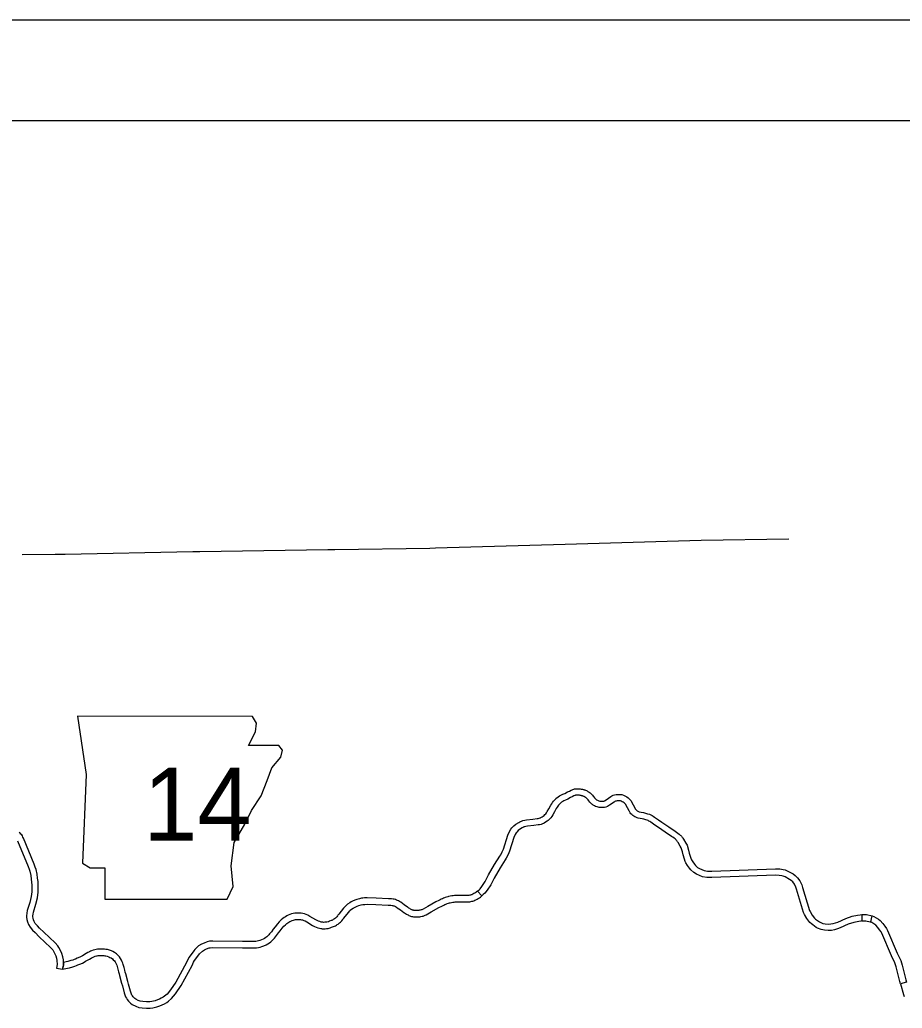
# Model space of a CAD drawing. Extents: x 77230 to 630905, y 790554 to 1662844.
# Drawn here: x 531453 to 565999, y 1624132 to 1662844 of the extents above; entities that cross this region are included whole.
import ezdxf

# ---------------------------------------------------------------- set-up
doc = ezdxf.new("R2010")
doc.units = 0
for name, color, linetype in [('Level 1', 7, 'Continuous'), ('Level 10', 7, 'Continuous'), ('Level 24', 7, 'Continuous'), ('Level 28', 7, 'Continuous')]:
    doc.layers.add(name, color=color, linetype=linetype)

msp = doc.modelspace()

# ---------------------------------------------------------------- linework, layer by layer
at = {"layer": 'Level 1'}
for points in [[(552809, 1642295), (547733, 1642148), (547507, 1642142), (543788, 1642090), (543516, 1642091), (538500, 1642006), (538223, 1642004), (533232, 1641908), (532833, 1641899), (531540, 1641886)], [(561564, 1642500), (558131, 1642447), (552809, 1642295)]]:
    msp.add_lwpolyline(points, dxfattribs=at)
at = {"layer": 'Level 10'}
for p, q in [((564417, 1627800), (564459, 1627803)), ((564459, 1627803), (564471, 1627803))]:
    msp.add_line(p, q, dxfattribs=at)
for points in [[(550989, 1631410), (551029, 1631432), (551055, 1631446), (551088, 1631460), (551114, 1631470), (551148, 1631480), (551219, 1631496), (551294, 1631507), (551541, 1631537), (551712, 1631558), (551750, 1631564), (551789, 1631574), (551825, 1631586), (551839, 1631592), (551856, 1631601), (551902, 1631628), (551945, 1631659), (551982, 1631686), (552013, 1631713), (552046, 1631749), (552073, 1631784), (552104, 1631834), (552163, 1631940), (552242, 1632079), (552276, 1632136), (552307, 1632184), (552343, 1632239), (552395, 1632298), (552445, 1632350), (552451, 1632353), (552477, 1632376), (552527, 1632413), (552588, 1632449), (552639, 1632476), (552717, 1632511), (552796, 1632547), (552896, 1632602), (552970, 1632639), (553037, 1632673), (553078, 1632692), (553108, 1632704), (553139, 1632714), (553172, 1632721), (553203, 1632725), (553232, 1632727), (553267, 1632728), (553302, 1632727), (553333, 1632725), (553363, 1632723), (553394, 1632720), (553425, 1632715), (553450, 1632711), (553477, 1632706), (553506, 1632700), (553532, 1632693), (553553, 1632688), (553579, 1632679), (553605, 1632669), (553637, 1632655), (553666, 1632640), (553697, 1632622), (553739, 1632594), (553781, 1632562), (553822, 1632528), (553850, 1632501), (553876, 1632473), (553901, 1632440), (553925, 1632408), (553958, 1632368), (553978, 1632346), (553993, 1632332), (554007, 1632318), (554022, 1632307), (554036, 1632297), (554066, 1632280), (554094, 1632266), (554121, 1632256), (554167, 1632246), (554219, 1632242), (554265, 1632240), (554304, 1632242), (554316, 1632245), (554339, 1632256), (554408, 1632299), (554587, 1632421), (554635, 1632448), (554682, 1632471), (554735, 1632487), (554803, 1632501), (554875, 1632507), (554942, 1632507), (555021, 1632499), (555092, 1632475), (555162, 1632441), (555220, 1632405), (555269, 1632369), (555308, 1632333), (555344, 1632297), (555381, 1632253), (555416, 1632194), (555468, 1632092)], [(555246, 1631978), (555197, 1632073), (555176, 1632108), (555159, 1632129), (555135, 1632153), (555110, 1632175), (555079, 1632198), (555041, 1632222), (554998, 1632242), (554966, 1632253), (554928, 1632257), (554886, 1632257), (554839, 1632253), (554796, 1632245), (554774, 1632238), (554753, 1632228), (554720, 1632209), (554544, 1632090), (554462, 1632038), (554399, 1632007), (554337, 1631993), (554268, 1631990), (554203, 1631992), (554131, 1631999), (554053, 1632014), (553993, 1632036), (553948, 1632060), (553901, 1632086), (553871, 1632108), (553845, 1632128), (553820, 1632151), (553798, 1632173), (553769, 1632204), (553728, 1632255), (553702, 1632289), (553685, 1632311), (553672, 1632325), (553655, 1632342), (553625, 1632367), (553594, 1632390), (553564, 1632410), (553545, 1632421), (553528, 1632430), (553510, 1632438), (553496, 1632443), (553482, 1632448), (553468, 1632452), (553447, 1632457), (553429, 1632461), (553409, 1632464), (553386, 1632468), (553363, 1632472), (553342, 1632474), (553315, 1632476), (553289, 1632477), (553267, 1632478), (553247, 1632477), (553228, 1632476), (553214, 1632474), (553202, 1632472), (553191, 1632468), (553179, 1632463), (553147, 1632448), (553082, 1632416), (553012, 1632381), (552908, 1632324), (552820, 1632283), (552749, 1632251), (552711, 1632231), (552665, 1632203), (552633, 1632181), (552603, 1632153), (552579, 1632128), (552543, 1632087), (552517, 1632048), (552489, 1632004), (552457, 1631952), (552381, 1631818), (552319, 1631707), (552279, 1631642), (552239, 1631590), (552188, 1631533), (552138, 1631491), (552093, 1631457), (552038, 1631418), (551980, 1631384), (551949, 1631367), (551913, 1631351), (551859, 1631334), (551802, 1631319), (551748, 1631310), (551571, 1631289), (551328, 1631259), (551264, 1631250), (551213, 1631238), (551196, 1631233), (551180, 1631227), (551163, 1631220), (551149, 1631212), (551115, 1631194)], [(555468, 1632092), (555526, 1631976), (555544, 1631946), (555553, 1631933), (555567, 1631915), (555583, 1631899), (555605, 1631880), (555627, 1631864), (555652, 1631849), (555673, 1631838), (555700, 1631828), (555718, 1631822), (555784, 1631808), (555868, 1631792), (555943, 1631775), (556026, 1631752), (556101, 1631729), (556152, 1631709), (556207, 1631681), (556248, 1631656), (556303, 1631620), (556453, 1631513), (556593, 1631417), (556860, 1631236)], [(556719, 1631030), (556453, 1631211), (556310, 1631308), (556161, 1631414), (556113, 1631446), (556085, 1631463), (556050, 1631481), (556019, 1631493), (555956, 1631512), (555882, 1631532), (555817, 1631547), (555734, 1631563), (555656, 1631580), (555619, 1631591), (555571, 1631610), (555529, 1631631), (555489, 1631656), (555451, 1631682), (555412, 1631716), (555380, 1631748), (555352, 1631784), (555332, 1631812), (555306, 1631857), (555246, 1631978)], [(549540, 1628533), (549378, 1628723), (549432, 1628769), (549479, 1628811), (549547, 1628896), (549674, 1629096), (549806, 1629351), (550041, 1629759), (550243, 1630083), (550282, 1630139), (550341, 1630257), (550383, 1630366), (550564, 1630913), (550624, 1631052), (550680, 1631146), (550714, 1631192), (550797, 1631280), (550877, 1631341), (550989, 1631410)], [(531595, 1630790), (531578, 1630831), (531555, 1630878), (531527, 1630922), (531500, 1630955), (531467, 1630989), (531429, 1631020)], [(551115, 1631194), (551019, 1631135), (550965, 1631093), (550906, 1631031), (550889, 1631008), (550847, 1630938), (550798, 1630824), (550619, 1630282), (550570, 1630155), (550497, 1630010), (550451, 1629945), (550256, 1629631), (550026, 1629231), (549891, 1628971), (549751, 1628750), (549661, 1628638), (549597, 1628581), (549540, 1628533)], [(557221, 1630623), (557205, 1630647), (557188, 1630670), (557174, 1630690), (557161, 1630707), (557147, 1630721), (557131, 1630738), (557105, 1630763), (557067, 1630793), (557019, 1630828), (556969, 1630862), (556719, 1631030)], [(556860, 1631236), (557109, 1631069), (557162, 1631034), (557220, 1630991), (557270, 1630950), (557307, 1630916), (557328, 1630894), (557352, 1630868), (557375, 1630839), (557391, 1630816), (557410, 1630790), (557434, 1630754)], [(531365, 1630692), (531784, 1629685), (531822, 1629581), (531847, 1629498), (531880, 1629335), (531903, 1629189), (531917, 1629071), (531924, 1628950), (531924, 1628685), (531904, 1628506), (531845, 1628271), (531747, 1627966), (531724, 1627858), (531715, 1627752), (531717, 1627693), (531728, 1627611), (531752, 1627513), (531798, 1627410), (531857, 1627309), (531956, 1627195), (532052, 1627093), (532217, 1626931), (532654, 1626517), (532743, 1626419), (532766, 1626387), (532856, 1626211), (532866, 1626188), (532893, 1626087)], [(533137, 1626143), (533102, 1626272), (533081, 1626318), (532981, 1626516), (532939, 1626576), (532832, 1626692), (532391, 1627111), (532231, 1627268), (532142, 1627363), (532061, 1627456), (532021, 1627524), (531990, 1627594), (531974, 1627658), (531966, 1627714), (531965, 1627746), (531972, 1627821), (531989, 1627901), (532086, 1628202), (532151, 1628462), (532174, 1628672), (532174, 1628957), (532166, 1629093), (532151, 1629223), (532127, 1629380), (532089, 1629560), (532059, 1629659), (532017, 1629775), (531595, 1630790)], [(564418, 1627550), (564379, 1627547), (564296, 1627535), (564110, 1627495), (563887, 1627419), (563575, 1627277), (563465, 1627236), (563349, 1627206), (563229, 1627183), (563104, 1627179), (562950, 1627190), (562828, 1627215), (562683, 1627269), (562630, 1627298), (562497, 1627393), (562441, 1627437), (562380, 1627494), (562263, 1627641), (562170, 1627805), (562138, 1627875), (561859, 1628789), (561830, 1628873), (561777, 1628992), (561713, 1629076), (561650, 1629135), (561591, 1629180), (561416, 1629277), (561340, 1629308), (561291, 1629319), (561183, 1629337), (561040, 1629344), (558549, 1629249), (558355, 1629257), (558183, 1629281), (557945, 1629377), (557836, 1629447), (557726, 1629548), (557668, 1629616), (557587, 1629728), (557528, 1629829), (557503, 1629883), (557473, 1629969), (557422, 1630146), (557397, 1630253), (557344, 1630413), (557310, 1630477), (557221, 1630623)], [(557434, 1630754), (557528, 1630601), (557575, 1630512), (557638, 1630320), (557663, 1630209), (557712, 1630045), (557735, 1629976), (557750, 1629944), (557796, 1629865), (557864, 1629771), (557907, 1629722), (557990, 1629645), (558060, 1629600), (558248, 1629525), (558378, 1629506), (558550, 1629499), (561041, 1629594), (561209, 1629586), (561341, 1629565), (561416, 1629546), (561523, 1629504), (561729, 1629390), (561813, 1629325), (561899, 1629244), (561994, 1629121), (562063, 1628965), (562097, 1628866), (562373, 1627964), (562393, 1627919), (562471, 1627781), (562565, 1627663), (562604, 1627626), (562646, 1627593), (562764, 1627510), (562788, 1627497), (562897, 1627456), (562983, 1627438), (563109, 1627430), (563203, 1627432), (563294, 1627450), (563389, 1627475), (563480, 1627508), (563795, 1627652), (564043, 1627737), (564252, 1627781), (564352, 1627796), (564417, 1627800), (564418, 1627550)], [(546868, 1627712), (546930, 1627707), (546982, 1627706), (547030, 1627707), (547073, 1627709), (547116, 1627715), (547157, 1627722), (547200, 1627732), (547238, 1627744), (547276, 1627757), (547318, 1627775), (547361, 1627796), (547553, 1627904), (547861, 1628074), (547976, 1628134), (548022, 1628157), (548060, 1628175), (548097, 1628192), (548132, 1628206), (548165, 1628219), (548189, 1628228), (548231, 1628243), (548272, 1628254), (548300, 1628262), (548354, 1628275), (548405, 1628284), (548457, 1628292), (548500, 1628297), (548535, 1628299), (548573, 1628300), (548619, 1628300), (548899, 1628295), (548952, 1628296), (549014, 1628299), (549070, 1628305), (549115, 1628313), (549154, 1628322), (549190, 1628331), (549231, 1628344), (549270, 1628359), (549308, 1628378), (549357, 1628404), (549400, 1628430), (549444, 1628459), (549484, 1628488), (549540, 1628533), (549378, 1628723)], [(549378, 1628723), (549333, 1628688), (549302, 1628665), (549267, 1628642), (549233, 1628621), (549194, 1628600), (549169, 1628588), (549147, 1628579), (549122, 1628571), (549096, 1628565), (549066, 1628558), (549035, 1628552), (548994, 1628548), (548944, 1628546), (548899, 1628545), (548621, 1628550), (548570, 1628550), (548525, 1628549), (548476, 1628546), (548422, 1628539), (548365, 1628530), (548305, 1628520), (548239, 1628505), (548204, 1628495), (548156, 1628481), (548105, 1628464), (548074, 1628452), (548038, 1628438), (548000, 1628422), (547955, 1628402), (547912, 1628382), (547862, 1628357), (547742, 1628294), (547431, 1628123), (547243, 1628017), (547213, 1628002), (547187, 1627991), (547160, 1627982), (547133, 1627973), (547105, 1627967), (547079, 1627962), (547051, 1627958), (547020, 1627957), (546982, 1627956), (546943, 1627957), (546899, 1627960)], [(543185, 1627268), (543241, 1627255), (543267, 1627250), (543295, 1627247), (543347, 1627245), (543404, 1627247), (543454, 1627251), (543522, 1627260), (543608, 1627284), (543658, 1627302), (543734, 1627330), (543769, 1627344), (543811, 1627364), (543851, 1627386), (543884, 1627406), (543922, 1627431), (543970, 1627472), (544004, 1627501), (544033, 1627530), (544061, 1627560), (544095, 1627611), (544104, 1627622), (544135, 1627662), (544322, 1627887), (544369, 1627946), (544393, 1627968), (544438, 1628006), (544507, 1628052), (544556, 1628083), (544579, 1628094), (544663, 1628129), (544727, 1628154), (544819, 1628181), (544878, 1628195), (544905, 1628199), (544956, 1628201), (545058, 1628203), (545393, 1628199)], [(545402, 1628449), (545057, 1628453), (544950, 1628451), (544884, 1628449), (544831, 1628441), (544754, 1628423), (544646, 1628391), (544570, 1628361), (544475, 1628322), (544432, 1628301), (544371, 1628262), (544287, 1628205), (544229, 1628156), (544187, 1628119), (544128, 1628045), (543941, 1627819), (543905, 1627773), (543891, 1627755), (543864, 1627716), (543852, 1627702), (543833, 1627684), (543809, 1627663), (543771, 1627632), (543749, 1627616), (543726, 1627602), (543697, 1627586), (543668, 1627572), (543644, 1627563), (543573, 1627537), (543532, 1627522), (543472, 1627506), (543427, 1627500), (543389, 1627497), (543347, 1627495), (543315, 1627497), (543301, 1627498), (543289, 1627500), (543249, 1627509)], [(545393, 1628199), (545872, 1628171), (545933, 1628168), (545977, 1628165), (546033, 1628159), (546057, 1628155), (546077, 1628149), (546103, 1628139), (546129, 1628127), (546160, 1628111), (546195, 1628092), (546233, 1628069), (546292, 1628029), (546353, 1627985), (546484, 1627888), (546517, 1627866), (546555, 1627841), (546588, 1627821), (546621, 1627801), (546652, 1627784), (546689, 1627765), (546723, 1627750), (546754, 1627739), (546784, 1627730), (546805, 1627725), (546829, 1627719), (546868, 1627712)], [(546899, 1627960), (546880, 1627964), (546867, 1627967), (546853, 1627970), (546831, 1627977), (546814, 1627983), (546796, 1627991), (546772, 1628003), (546746, 1628018), (546717, 1628035), (546688, 1628053), (546655, 1628074), (546629, 1628092), (546501, 1628187), (546435, 1628235), (546367, 1628280), (546319, 1628309), (546277, 1628332), (546239, 1628351), (546202, 1628369), (546156, 1628387), (546111, 1628399), (546068, 1628407), (545999, 1628414), (545947, 1628418), (545886, 1628421), (545402, 1628449)], [(543249, 1627509), (543200, 1627524), (543151, 1627541), (543093, 1627565), (543037, 1627594), (542814, 1627731), (542733, 1627774), (542664, 1627806), (542596, 1627830), (542529, 1627846), (542463, 1627854), (542380, 1627859), (542299, 1627859), (542220, 1627852), (542158, 1627841), (542095, 1627824), (542031, 1627804), (541955, 1627773), (541910, 1627750), (541856, 1627718), (541804, 1627686), (541749, 1627645), (541681, 1627588), (541610, 1627516), (541537, 1627432), (541446, 1627320), (541376, 1627229), (541304, 1627130), (541270, 1627087), (541232, 1627044), (541198, 1627004), (541158, 1626965), (541121, 1626930), (541082, 1626900), (541033, 1626869), (540979, 1626839), (540915, 1626810), (540854, 1626787), (540793, 1626769), (540743, 1626756), (540694, 1626749), (540640, 1626746), (540556, 1626744), (540481, 1626744), (540175, 1626750)], [(540172, 1626500), (540479, 1626494), (540560, 1626494), (540650, 1626496), (540720, 1626500), (540792, 1626511), (540859, 1626528), (540933, 1626550), (541010, 1626578), (541092, 1626615), (541162, 1626654), (541226, 1626696), (541282, 1626739), (541332, 1626785), (541380, 1626833), (541420, 1626879), (541462, 1626927), (541503, 1626979), (541576, 1627079), (541642, 1627164), (541729, 1627271), (541793, 1627346), (541851, 1627404), (541904, 1627449), (541944, 1627478), (541986, 1627504), (542030, 1627531), (542058, 1627545), (542117, 1627568), (542166, 1627584), (542212, 1627597), (542252, 1627604), (542309, 1627609), (542374, 1627609), (542440, 1627605), (542483, 1627599), (542525, 1627590), (542570, 1627574), (542622, 1627550), (542690, 1627514), (542915, 1627376), (542987, 1627339), (543061, 1627307), (543124, 1627286), (543185, 1627268)], [(564418, 1627550), (564470, 1627553), (564577, 1627550), (564747, 1627515), (564767, 1627511)], [(564471, 1627803), (564606, 1627799), (564818, 1627756)], [(565928, 1625084), (565900, 1625176), (565759, 1625756), (565710, 1625909), (565580, 1626181), (565196, 1627070), (565168, 1627124), (565114, 1627206), (565048, 1627296), (564966, 1627383), (564932, 1627409), (564767, 1627511), (564818, 1627756)], [(564818, 1627756), (564888, 1627729), (565074, 1627615), (565134, 1627569), (565240, 1627457), (565320, 1627348), (565384, 1627250), (565422, 1627177), (565807, 1626284), (565943, 1626002), (566000, 1625824), (566141, 1625242), (566169, 1625153), (565928, 1625084)], [(540175, 1626750), (539007, 1626756), (538876, 1626753), (538793, 1626733), (538668, 1626687), (538569, 1626643), (538451, 1626572), (538307, 1626432), (538262, 1626379), (538088, 1626136), (538032, 1626043), (537981, 1625919), (537556, 1625151), (537354, 1624847), (537217, 1624686), (537124, 1624610), (537068, 1624572), (536989, 1624523), (536924, 1624490), (536845, 1624456), (536754, 1624425), (536619, 1624398), (536542, 1624388), (536420, 1624383), (536273, 1624394), (536171, 1624408), (536088, 1624438), (535990, 1624488)], [(534216, 1626364), (534177, 1626346), (534123, 1626316), (534049, 1626273), (533904, 1626185), (533855, 1626158), (533798, 1626129), (533705, 1626089), (533636, 1626060), (533586, 1626041), (533524, 1626020), (533453, 1625997), (533329, 1625963), (533266, 1625947), (533160, 1625921), (533161, 1625820), (533129, 1625656)], [(535990, 1624488), (535954, 1624516), (535933, 1624536), (535898, 1624575), (535867, 1624615), (535845, 1624649), (535826, 1624685), (535784, 1624804), (535710, 1625072), (535681, 1625180), (535601, 1625483), (535584, 1625542), (535564, 1625622), (535533, 1625725), (535502, 1625839), (535487, 1625892), (535466, 1625948), (535432, 1626021), (535393, 1626083), (535352, 1626142), (535290, 1626212), (535233, 1626261), (535160, 1626313), (535091, 1626351), (535037, 1626374), (534959, 1626403), (534881, 1626426), (534828, 1626436), (534772, 1626444), (534724, 1626447), (534657, 1626449), (534588, 1626448), (534530, 1626445), (534490, 1626442), (534439, 1626433), (534394, 1626423), (534328, 1626406), (534263, 1626383), (534216, 1626364)], [(535854, 1624276), (535990, 1624208), (536112, 1624164), (536246, 1624146), (536416, 1624132), (536563, 1624139), (536659, 1624151), (536820, 1624184), (536934, 1624222), (537030, 1624263), (537112, 1624305), (537205, 1624362), (537274, 1624410), (537392, 1624507), (537554, 1624696), (537770, 1625021), (538207, 1625810), (538256, 1625930), (538297, 1625999), (538460, 1626226), (538490, 1626262), (538604, 1626372), (538684, 1626421), (538762, 1626455), (538865, 1626493), (538908, 1626503), (539009, 1626506), (540172, 1626500)], [(532884, 1625704), (533129, 1625656), (533161, 1625820), (533159, 1626026), (533137, 1626143)], [(532893, 1626087), (532909, 1626001), (532911, 1625843), (532884, 1625704)], [(533129, 1625656), (533192, 1625672), (533325, 1625704), (533393, 1625721), (533524, 1625758), (533602, 1625782), (533671, 1625806), (533728, 1625828), (533802, 1625858), (533905, 1625902), (533974, 1625938), (534030, 1625970), (534177, 1626058), (534247, 1626099), (534289, 1626122), (534320, 1626136)], [(534320, 1626136), (534352, 1626149), (534401, 1626166), (534453, 1626180), (534487, 1626188), (534522, 1626194), (534546, 1626196), (534596, 1626198), (534656, 1626199), (534713, 1626197), (534748, 1626195), (534786, 1626190), (534821, 1626183), (534880, 1626166), (534944, 1626142), (534982, 1626125), (535028, 1626101), (535079, 1626064), (535114, 1626034), (535155, 1625988), (535184, 1625945), (535212, 1625901), (535235, 1625850), (535249, 1625813), (535261, 1625773), (535292, 1625656), (535323, 1625556), (535343, 1625476), (535361, 1625416), (535440, 1625116), (535469, 1625007), (535545, 1624730), (535596, 1624583), (535630, 1624522), (535661, 1624472), (535706, 1624414), (535755, 1624360), (535791, 1624326), (535854, 1624276)], [(565928, 1625084), (566052, 1624668), (566069, 1624598)]]:
    msp.add_lwpolyline(points, dxfattribs=at)
at = {"layer": 'Level 24'}
msp.add_lwpolyline([(533712, 1635566), (534055, 1633282), (533903, 1629818), (534207, 1629628), (534778, 1629628), (534778, 1628410), (539574, 1628410), (539803, 1628905), (539726, 1629704), (539841, 1630618), (540259, 1631341), (540526, 1631874), (540907, 1632445), (541135, 1633054), (541325, 1633549), (541668, 1633967), (541744, 1634234), (541592, 1634424), (540412, 1634424), (540678, 1634957), (540716, 1635300), (540558, 1635563)], close=True, dxfattribs=at)
msp.add_lwpolyline([(533712, 1635566), (534055, 1633282), (533903, 1629818), (534207, 1629628), (534778, 1629628), (534778, 1628410), (539574, 1628410), (539803, 1628905), (539726, 1629704), (539841, 1630618), (540259, 1631341), (540526, 1631874), (540907, 1632445), (541135, 1633054), (541325, 1633549), (541668, 1633967), (541744, 1634234), (541592, 1634424), (540412, 1634424), (540678, 1634957), (540716, 1635300), (540558, 1635563)], close=True, dxfattribs=at)
at = {"layer": 'Level 28'}
for p, q in [((295896, 1662844), (591576, 1662844)), ((586296, 1658884), (311736, 1658884))]:
    msp.add_line(p, q, dxfattribs=at)

# ---------------------------------------------------------------- texts
at = {"layer": 'Level 24'}
msp.add_text('14', height=2851.2, dxfattribs=at).set_placement((536286, 1630701))
msp.add_text('14', height=2851.2, dxfattribs=at).set_placement((536286, 1630701))

doc.saveas('drawing.dxf')
